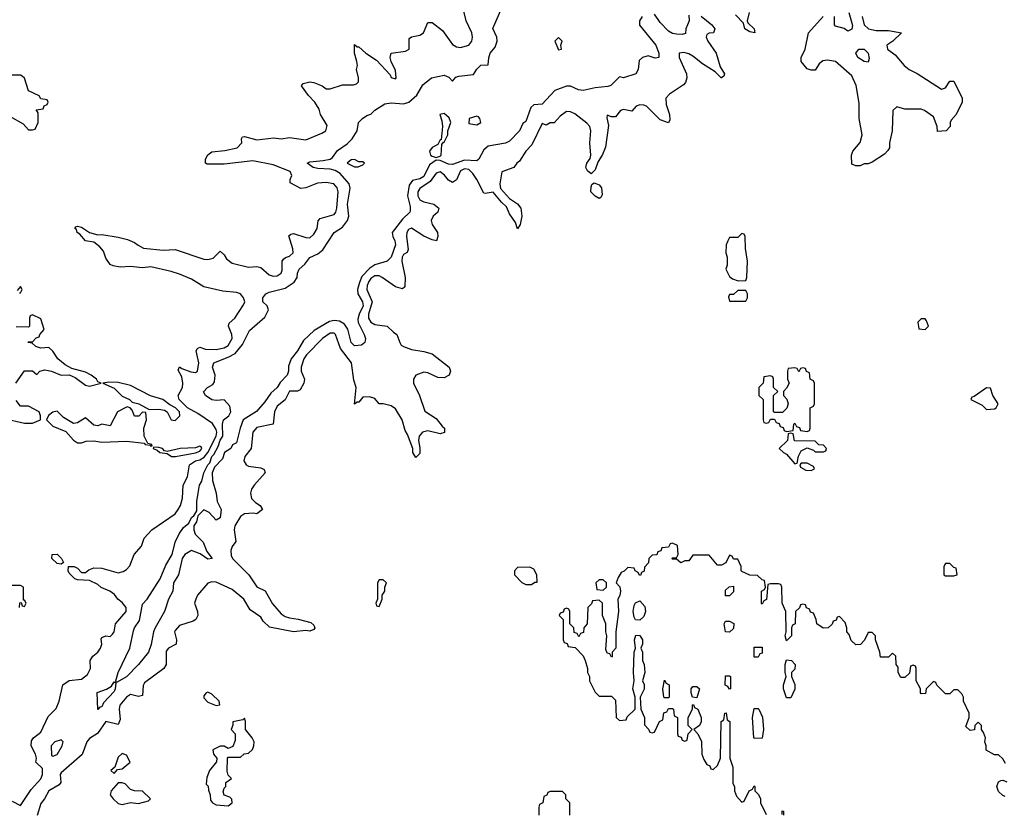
# Model space of a CAD drawing. Header units: inches. Extents: x 2601682 to 2755810, y 449311 to 584050.
# Tile 314 of 505: x 2672567 to 2677398, y 504279 to 508175. Entities that reach past the tile are written whole.
import ezdxf

# ---------------------------------------------------------------- set-up
doc = ezdxf.new("R2010")
doc.units = ezdxf.units.IN
doc.header["$MEASUREMENT"] = 0
doc.layers.add('C6570', color=7, linetype='Continuous')

msp = doc.modelspace()

# ---------------------------------------------------------------- linework, layer by layer
at = {"layer": 'C6570', "color": 2}
for points, elevation in [([(2672530, 504338.8), (2672570, 504318), (2672623.7, 504396.3), (2672670, 504448.4), (2672679.1, 504470), (2672678.3, 504498.3), (2672646.6, 504530), (2672649.4, 504550), (2672643.7, 504570), (2672622.7, 504610), (2672624.8, 504635.2), (2672634, 504650), (2672670, 504677.3), (2672705.9, 504754.1), (2672746.2, 504793.8), (2672760.9, 504830), (2672779, 504910), (2672809.5, 504930.5), (2672870, 504938), (2672899.8, 504960.3), (2672913.6, 504990), (2672913.2, 505030), (2672925.2, 505050), (2672949.3, 505070), (2672963.7, 505090), (2672969.4, 505110), (2672966.6, 505133.4), (2672970, 505142), (2672989.4, 505150.6), (2673010, 505147.3), (2673022, 505158), (2673029.5, 505170.5), (2673037, 505210), (2673089.2, 505270), (2673089, 505290), (2673070, 505314), (2673048.7, 505330), (2673032.5, 505352.5), (2673008.7, 505370), (2672967.2, 505387.2), (2672950, 505402), (2672910, 505422), (2672850, 505425.2), (2672838, 505430), (2672810, 505458), (2672804, 505470), (2672806, 505490), (2672834, 505490), (2672850, 505482), (2672870, 505462), (2672890, 505462), (2672905.6, 505474.4), (2672930, 505484), (2672970, 505483), (2673050, 505459.1), (2673074.2, 505465.8), (2673090, 505476), (2673106.3, 505493.7), (2673129, 505550), (2673164, 505590), (2673178, 505630), (2673215.3, 505670), (2673329.2, 505750), (2673344.5, 505770), (2673355.6, 505790), (2673366, 505826), (2673369.4, 505890), (2673390, 505931.3), (2673400.5, 505990), (2673429.5, 506010), (2673450, 506014.7), (2673471.9, 506028), (2673490.3, 506049.6), (2673530.5, 506130), (2673533.4, 506150), (2673530, 506163.7), (2673512.4, 506192.4), (2673441.4, 506241.4), (2673389.3, 506269.3), (2673349.6, 506310), (2673343.7, 506330), (2673366, 506370), (2673366.6, 506390), (2673361.5, 506421.5), (2673344.7, 506455.3), (2673350, 506471), (2673362, 506462), (2673406.2, 506446.2), (2673430, 506443.8), (2673439.3, 506450), (2673446, 506490), (2673433.2, 506550), (2673439, 506561), (2673450, 506566.8), (2673477.6, 506557.6), (2673530, 506556.5), (2673570, 506563.6), (2673590, 506574.9), (2673609.6, 506610), (2673607.6, 506630), (2673592, 506670), (2673594.8, 506685.2), (2673622.7, 506710), (2673665.1, 506774.9), (2673671.5, 506790), (2673665.1, 506810), (2673650, 506829.4), (2673630, 506835.4), (2673562.9, 506842.9), (2673470, 506863.5), (2673410, 506900.5), (2673350, 506926.6), (2673310, 506938.3), (2673210, 506961.7), (2673170, 506956.9), (2673110, 506964.2), (2673060.1, 506960.1), (2673026, 506966), (2673010, 506974), (2672990, 507004), (2672978, 507038), (2672960.1, 507060.1), (2672930, 507082.7), (2672889, 507090), (2672862, 507122), (2672849.4, 507130), (2672845.6, 507145.6), (2672838, 507150), (2672842, 507158), (2672850, 507162), (2672870, 507156), (2672910, 507130.7), (2672950, 507118.8), (2672970, 507120.7), (2673050, 507107.7), (2673095.3, 507095.3), (2673130, 507082), (2673147.4, 507067.4), (2673174.1, 507054.1), (2673270, 507044.2), (2673330, 507046.4), (2673470, 506999.5), (2673490, 506997), (2673516.2, 507003.8), (2673550, 507038), (2673570, 507021), (2673581.1, 507001.1), (2673610, 506980.3), (2673690, 506960.3), (2673730, 506963), (2673750, 506959.1), (2673790, 506922), (2673810, 506916.3), (2673830, 506917.3), (2673849, 506930), (2673855.1, 506944.9), (2673855.1, 506990), (2673860.5, 506999.5), (2673871.7, 507008.3), (2673890, 507014), (2673909.2, 507030), (2673907, 507050), (2673886.6, 507113.4), (2673897.2, 507122.8), (2673910, 507124.9), (2673970, 507105.5), (2673990, 507104.9), (2674010, 507122.8), (2674026.6, 507150), (2674031.9, 507188.1), (2674041.3, 507198.7), (2674110, 507219.1), (2674118.4, 507230), (2674123.6, 507250), (2674129.5, 507329.5), (2674124.5, 507350), (2674108.7, 507370), (2674070, 507376.3), (2674027.3, 507372.7), (2673970, 507349.4), (2673946.8, 507346.8), (2673894.6, 507374.6), (2673893.2, 507390), (2673902.7, 507410), (2673893.2, 507430), (2673810, 507463), (2673710, 507481.6), (2673570, 507465.1), (2673486.3, 507466.3), (2673478, 507470), (2673478, 507478), (2673479, 507490), (2673490, 507511.3), (2673510, 507526), (2673572.8, 507532.8), (2673634, 507546), (2673657.2, 507570), (2673655.3, 507590), (2673660.2, 507599.8), (2673670, 507601), (2673730, 507584.9), (2673814.4, 507594.4), (2673850, 507590.8), (2673890, 507596.3), (2673970, 507586), (2674050, 507617.3), (2674069, 507630), (2674075.5, 507655.5), (2674042, 507710), (2674036.5, 507736.5), (2674015.3, 507770), (2673983.2, 507803.2), (2673948.9, 507851.1), (2673958, 507862), (2673990, 507870.5), (2674010, 507867.3), (2674050.4, 507850.4), (2674070, 507836), (2674090, 507836), (2674150, 507854.8), (2674204.7, 507855.3), (2674219.3, 507860.7), (2674228.7, 507870), (2674229, 507890), (2674219, 507930), (2674224, 507950), (2674221.2, 507970), (2674209.2, 508010), (2674210, 508054), (2674222, 508042), (2674230, 508042), (2674264.7, 508010), (2674316.7, 507976.7), (2674384.5, 507904.5), (2674390, 507892), (2674410, 507884.7), (2674414, 507890), (2674410, 507926), (2674389.2, 507969.2), (2674384, 507990), (2674389.1, 508010.9), (2674459.3, 508020.7), (2674478, 508030), (2674478, 508082), (2674488.9, 508091.1), (2674530, 508098.8), (2674548.7, 508110), (2674570, 508162), (2674590, 508161), (2674641.3, 508121.3), (2674690, 508054), (2674710, 508042), (2674730, 508038), (2674770, 508050.8), (2674786, 508070), (2674789.3, 508090), (2674786, 508110), (2674758, 508170), (2674733.2, 508270)], 6), ([(2675620.3, 508190), (2675608.4, 508170), (2675608.2, 508148.2), (2675687.7, 508050), (2675702.8, 508010), (2675702, 507990), (2675685.6, 507985.6), (2675650, 507997.2), (2675622, 507990), (2675606, 507974), (2675601, 507930), (2675590, 507908.7), (2675530, 507889), (2675510, 507895.3), (2675467.5, 507852.5), (2675453, 507847), (2675390, 507840.9), (2675332.3, 507827.7), (2675308.7, 507830), (2675270, 507849), (2675250, 507849), (2675192.2, 507827.8), (2675130, 507760.9), (2675090, 507757.2), (2675075.5, 507744.5), (2675050, 507675.3), (2675035.3, 507664.7), (2675018.8, 507630), (2674970, 507579.3), (2674950, 507569.6), (2674866.2, 507553.8), (2674843.4, 507536.6), (2674818.8, 507490), (2674810, 507482.7), (2674750, 507486.2), (2674690, 507463.6), (2674670, 507465.6), (2674630, 507483.7), (2674610, 507485.2), (2674577.5, 507462.5), (2674550, 507405.4), (2674530, 507394.3), (2674494.4, 507385.6), (2674477, 507363), (2674470.2, 507310), (2674482.5, 507257.5), (2674482.5, 507237.5), (2674480.7, 507230), (2674444.7, 507195.3), (2674394, 507130), (2674397.3, 507110), (2674408, 507090), (2674410.3, 507070), (2674390.2, 507009.8), (2674370, 506989.4), (2674310, 506971.8), (2674284.1, 506955.9), (2674246.1, 506913.9), (2674234.8, 506885.2), (2674224.9, 506850), (2674225.3, 506830), (2674248.2, 506790), (2674251.3, 506770), (2674231.7, 506730), (2674225.2, 506705.2), (2674228, 506688), (2674257.3, 506630), (2674262.8, 506610), (2674261, 506590), (2674243.5, 506576.5), (2674210, 506573.2), (2674193.2, 506590), (2674176.2, 506656.2), (2674159.7, 506679.7), (2674135.1, 506695.1), (2674110, 506698), (2674086.5, 506693.5), (2674011.5, 506648.5), (2673959.5, 506600.5), (2673930, 506549.6), (2673899.3, 506510), (2673886.2, 506473.8), (2673885.5, 506450), (2673879.1, 506430), (2673845.4, 506394.6), (2673830, 506369.5), (2673798.9, 506341.1), (2673770, 506299.3), (2673728.1, 506251.9), (2673663.8, 506210), (2673647.7, 506170), (2673630, 506098), (2673611.6, 506088.4), (2673602, 506070), (2673572, 506050), (2673561, 506019), (2673522.4, 505977.6), (2673510.5, 505950), (2673512.4, 505912.4), (2673531.1, 505851.1), (2673536, 505810), (2673556, 505770), (2673551, 505730), (2673530, 505718), (2673496.5, 505756.5), (2673470, 505768.7), (2673441, 505739), (2673434, 505710), (2673420.7, 505690), (2673420.4, 505670), (2673428.2, 505650), (2673467.7, 505610), (2673484.5, 505564.5), (2673510.6, 505529.4), (2673490, 505526.6), (2673452.7, 505552.7), (2673410, 505569.3), (2673377.3, 505550), (2673364, 505530), (2673345.5, 505450), (2673322, 505410), (2673318, 505370), (2673296.3, 505330), (2673278, 505270), (2673230.6, 505190), (2673223, 505170), (2673212.4, 505107.6), (2673198, 505070), (2673150.4, 505010), (2673091.1, 504948.9), (2673042, 504922), (2673038, 504930), (2673049.6, 504970), (2673107.8, 505090), (2673124.9, 505175.1), (2673129.6, 505190), (2673153.9, 505226.1), (2673170, 505306), (2673192, 505330), (2673256, 505430), (2673283.5, 505496.5), (2673315.1, 505550), (2673329.6, 505610), (2673348.7, 505651.3), (2673370, 505681.6), (2673396.2, 505703.8), (2673410, 505731), (2673421.2, 505738.8), (2673436.4, 505763.6), (2673436, 505810), (2673442, 505850), (2673449.7, 505890), (2673459.7, 505910), (2673469.7, 505950.3), (2673489.6, 505990), (2673500.1, 505999.9), (2673510, 506030.4), (2673519.1, 506040.9), (2673539.9, 506080.1), (2673550, 506110.4), (2673563.5, 506130), (2673562, 506190), (2673567, 506210), (2673592.3, 506230), (2673602, 506250), (2673597.2, 506277.2), (2673570, 506309), (2673530, 506305.2), (2673509.2, 506309.2), (2673478, 506330), (2673468.9, 506348.9), (2673488, 506370), (2673515.1, 506384.9), (2673522.7, 506397.3), (2673526, 506430), (2673513.2, 506470), (2673519, 506490), (2673590, 506517.6), (2673623.7, 506536.3), (2673659.8, 506580.3), (2673695.1, 506650), (2673770, 506714), (2673787, 506750), (2673781.2, 506770), (2673759, 506790), (2673759, 506810), (2673774, 506830), (2673790, 506838), (2673870, 506857), (2673913.9, 506886.1), (2673927.6, 506910), (2673929.7, 506930.3), (2673938, 506950), (2673965.9, 506974.1), (2673990, 507007.7), (2674030, 507026), (2674054.3, 507045.7), (2674110, 507130.8), (2674150, 507157.3), (2674175.1, 507190), (2674182, 507210), (2674175.6, 507270), (2674187.5, 507347.5), (2674183.7, 507370), (2674139.4, 507419.4), (2674114.8, 507434.8), (2674090, 507442), (2674030, 507444.5), (2674006, 507450), (2673978, 507470), (2673990, 507478), (2674056.5, 507483.5), (2674090, 507491), (2674101.2, 507498.8), (2674126.8, 507533.2), (2674173.6, 507566.4), (2674198, 507590), (2674222, 507630), (2674228.7, 507670), (2674248, 507690), (2674270, 507704.7), (2674290, 507711.3), (2674310, 507731.3), (2674358, 507762), (2674390, 507767.3), (2674450, 507762), (2674475.3, 507770), (2674515.1, 507804.9), (2674544.1, 507855.9), (2674588, 507890), (2674650, 507902), (2674672.7, 507892.7), (2674690, 507874), (2674707.3, 507892.7), (2674722, 507898), (2674794, 507906), (2674810, 507932), (2674830, 507951.3), (2674866, 507954), (2674868.4, 507988.4), (2674875.3, 508010), (2674899.3, 508040.7), (2674909, 508070), (2674908.7, 508090), (2674888.9, 508131.1), (2674948.7, 508271.3)], 2), ([(2676146.7, 508210), (2676136, 508170), (2676139.6, 508159.6), (2676171, 508130), (2676174, 508110), (2676150, 508115.3), (2676125.2, 508130), (2676118, 508158), (2676078.3, 508198.3)], 6), ([(2676634.6, 508210), (2676653.4, 508146.6), (2676650, 508128.7), (2676630, 508119), (2676611.8, 508131.8), (2676570, 508144), (2676565.2, 508150), (2676565.1, 508190)], 2), ([(2675910, 508192.7), (2675962.8, 508150), (2675977.3, 508130), (2675971.3, 508110), (2675950, 508109), (2675938, 508102), (2675934.8, 508090), (2675943.1, 508070), (2675983.7, 508010), (2676004, 507944), (2676024.7, 507910), (2676022, 507898), (2676010.9, 507889.1), (2676008, 507890), (2675979.3, 507919.3), (2675917.6, 507957.6), (2675870, 507996.3), (2675850, 508007), (2675825.2, 508014.8), (2675802, 508010), (2675802.8, 507990), (2675839.1, 507910), (2675840.7, 507890), (2675833.4, 507866.6), (2675824.5, 507855.5), (2675754.8, 507810), (2675737.3, 507790), (2675738.5, 507758.5), (2675754.8, 507710), (2675756, 507684), (2675751, 507669), (2675710, 507684), (2675642, 507750), (2675630, 507756), (2675610, 507757.2), (2675592, 507750), (2675570, 507726), (2675530, 507734), (2675514, 507730), (2675490, 507698), (2675470, 507698), (2675450, 507706), (2675447.3, 507692.7), (2675455.3, 507655.3), (2675441.1, 507550), (2675426.4, 507513.6), (2675403.8, 507476.2), (2675390, 507437.2), (2675370, 507419), (2675352.3, 507432.3), (2675344.5, 507450), (2675349.4, 507470), (2675366, 507494), (2675369.7, 507510.4), (2675364, 507570), (2675369.7, 507630), (2675364, 507650), (2675350, 507667.8), (2675290, 507712.3), (2675270, 507722.7), (2675250, 507724), (2675218.8, 507701.2), (2675190, 507668.7), (2675170, 507668), (2675150, 507658), (2675130, 507666), (2675079.9, 507560.1), (2675051, 507530), (2675019.8, 507480.2), (2675006, 507470), (2674990.9, 507449.1), (2674932, 507428), (2674922.8, 507370), (2674926.4, 507346.4), (2674970, 507298), (2675010, 507271.3), (2675026, 507250), (2675031.3, 507210), (2675022, 507170), (2675010, 507148), (2674999.3, 507179.3), (2674970, 507222), (2674956, 507256), (2674930, 507279), (2674890, 507329), (2674850, 507321.2), (2674843.7, 507323.7), (2674809.7, 507390), (2674790, 507420.7), (2674770, 507439.1), (2674750, 507442.2), (2674730, 507433.7), (2674710, 507389), (2674690, 507375.1), (2674670, 507386.6), (2674651.7, 507411.7), (2674630, 507427.8), (2674610, 507421.3), (2674580, 507380), (2674530, 507347), (2674519.5, 507330), (2674519.5, 507310), (2674530.7, 507290), (2674550, 507280.3), (2674598, 507270), (2674622.8, 507250), (2674618.8, 507230), (2674596.3, 507210), (2674586.4, 507190), (2674590.6, 507170), (2674616, 507130), (2674618, 507110), (2674612, 507090), (2674590, 507094), (2674550, 507112.3), (2674490, 507151.6), (2674474.9, 507145.1), (2674465.7, 507130), (2674464.6, 507110), (2674473.4, 507046.6), (2674467.9, 507032.1), (2674450, 507022.7), (2674443.7, 507010), (2674441.7, 506990), (2674458.4, 506910), (2674456.8, 506863.2), (2674445.4, 506854.6), (2674410, 506862.9), (2674346, 506910), (2674330, 506917.4), (2674310, 506916.9), (2674290, 506905.1), (2674280.3, 506890), (2674272, 506870), (2674270.4, 506850), (2674297, 506790), (2674278.5, 506730), (2674278, 506710), (2674290.3, 506690.3), (2674310, 506678.7), (2674370.6, 506670.6), (2674400.7, 506640.7), (2674418, 506630), (2674431.3, 506590), (2674438, 506578), (2674450.6, 506570.6), (2674490, 506556.3), (2674550, 506546.8), (2674590, 506534.8), (2674673.4, 506470), (2674680.4, 506450), (2674674.4, 506430), (2674650, 506417.6), (2674619.1, 506419.1), (2674570, 506442), (2674550, 506444.5), (2674511, 506430), (2674499.1, 506410), (2674499.1, 506390), (2674527.7, 506330), (2674554, 506254), (2674610, 506218), (2674639.1, 506179.1), (2674651, 506170), (2674651.3, 506148.7), (2674630, 506142.7), (2674570, 506157), (2674542.8, 506150), (2674526.8, 506130), (2674522.8, 506110), (2674530, 506074), (2674530, 506046), (2674510, 506026), (2674495.3, 506050), (2674495.3, 506070), (2674470, 506138), (2674458, 506158), (2674444, 506210), (2674410, 506264), (2674390, 506279), (2674350, 506288.7), (2674330, 506288.7), (2674310, 506315.3), (2674283.1, 506323.1), (2674250, 506322), (2674230, 506298), (2674222, 506298), (2674210, 506288), (2674217.2, 506370), (2674206, 506406), (2674195.6, 506490), (2674141, 506561), (2674116.2, 506630), (2674110, 506636.2), (2674090, 506636.9), (2674052.4, 506610), (2673974, 506530), (2673961.7, 506510), (2673947.4, 506470), (2673947.2, 506450), (2673963.8, 506410), (2673960.4, 506390), (2673942.5, 506357.5), (2673930, 506352), (2673890, 506352), (2673870, 506309), (2673830, 506278), (2673817.6, 506250), (2673810.5, 506189.5), (2673730, 506173.3), (2673710.6, 506150), (2673702, 506070), (2673672.2, 506030), (2673666, 506010), (2673678, 505990), (2673690, 505982.6), (2673750, 505974.9), (2673766.8, 505966.8), (2673771, 505950), (2673717.1, 505890), (2673703.8, 505870), (2673699.3, 505850), (2673704.9, 505824.9), (2673724.4, 505804.4), (2673746, 505790), (2673758, 505770), (2673730.5, 505749.5), (2673712.7, 505752.7), (2673670.5, 505749.5), (2673650, 505736), (2673622.6, 505690), (2673618.7, 505670), (2673627.3, 505612.7), (2673610, 505589), (2673602.4, 505570), (2673604.2, 505544.2), (2673610.8, 505530), (2673690.5, 505450), (2673730, 505390.7), (2673770.5, 505370.5), (2673807.3, 505307.3), (2673850, 505259.1), (2673870, 505244.9), (2673890, 505238), (2673932.5, 505232.5), (2673995.5, 505215.5), (2674010, 505202), (2674014.8, 505190), (2674010, 505182), (2673990, 505174), (2673970, 505177.2), (2673910, 505169.3), (2673792.7, 505192.7), (2673761.5, 505221.5), (2673750, 505242), (2673697.2, 505277.2), (2673666, 505330), (2673610, 505377.6), (2673530, 505414.5), (2673510, 505416), (2673490, 505409.3), (2673439.3, 505350), (2673430.5, 505330), (2673424.9, 505310), (2673438.8, 505270), (2673441, 505250), (2673431, 505230), (2673418, 505222), (2673350, 505200.7), (2673330, 505177.2), (2673327, 505170), (2673336.4, 505130), (2673334, 505110), (2673296.3, 505090), (2673285.7, 505074.3), (2673284.9, 505010), (2673274, 504990), (2673179.8, 504920.2), (2673173.2, 504906.8), (2673170, 504858), (2673150, 504853.2), (2673110, 504862.7), (2673090, 504849), (2673058.8, 504810), (2673054.8, 504790), (2673059.8, 504740.2), (2673050, 504715.3), (2672990, 504729), (2672949.2, 504670.8), (2672910, 504646.6), (2672895.6, 504630), (2672872.7, 504567.3), (2672770, 504478), (2672766, 504470), (2672768, 504430), (2672760.4, 504419.6), (2672710.3, 504390), (2672688.9, 504350), (2672670, 504326.6), (2672651.9, 504268.1)], 6), ([(2675850, 508198), (2675852, 508170), (2675835.5, 508130), (2675833, 508107), (2675817.5, 508102.5), (2675790, 508103.6), (2675770, 508107.8), (2675750, 508119.5), (2675710, 508160.7), (2675682, 508202)], 2), ([(2676700.5, 508190), (2676710.6, 508150), (2676731.3, 508130), (2676770, 508121.6), (2676830, 508122.8), (2676894, 508110), (2676850.6, 508069.4), (2676822, 508050), (2676824.7, 508030), (2676862, 508002), (2676906.8, 507950), (2676931.3, 507930), (2676970.5, 507910.5), (2677090, 507834.8), (2677110, 507841), (2677130, 507874), (2677150, 507874), (2677192, 507790), (2677192, 507770), (2677162, 507710), (2677138, 507682), (2677132, 507670), (2677132, 507650), (2677112, 507630), (2677070, 507626), (2677068.7, 507650), (2677050, 507698), (2677006, 507730), (2676990, 507735.3), (2676910, 507735.3), (2676870, 507748), (2676851.3, 507728.7), (2676847.7, 507630), (2676834.8, 507570), (2676834, 507546), (2676827.1, 507532.9), (2676810, 507515.3), (2676750, 507475.3), (2676730, 507468), (2676710, 507468), (2676690, 507458), (2676670, 507458), (2676650, 507466), (2676649, 507510), (2676655.3, 507530), (2676690, 507572), (2676701.2, 507610), (2676686, 507690), (2676685.6, 507765.6), (2676671.9, 507851.9), (2676650, 507899), (2676569.1, 507969.1), (2676530, 507976), (2676507.3, 507972.7), (2676490, 507958), (2676470, 507928), (2676450, 507928), (2676430, 507934), (2676401.2, 507970), (2676401.2, 507990), (2676420.9, 508030), (2676438, 508110), (2676509.3, 508190)], 6), ([(2672519.6, 507699.6), (2672583.6, 507663.6), (2672610, 507634), (2672630, 507634), (2672642, 507638), (2672658, 507670), (2672658, 507718), (2672647.3, 507732.7), (2672682, 507738), (2672687.3, 507752.7), (2672702, 507758), (2672706, 507770), (2672702, 507782), (2672670, 507786), (2672662, 507802), (2672610, 507826), (2672590, 507888), (2672578, 507898), (2672570, 507902), (2672523.1, 507903.1)], 10), ([(2672566, 506834), (2672570, 506834), (2672578, 506850), (2672570, 506866), (2672554, 506846)], 10), ([(2672547, 506390), (2672590, 506450.8), (2672630, 506451.3), (2672650, 506434), (2672666, 506450), (2672690, 506456.3), (2672722, 506450), (2672770, 506430.7), (2672810, 506431.3), (2672838.4, 506418.4), (2672890, 506380.5), (2672910, 506375.5), (2672966, 506390), (2672950, 506398), (2672944, 506410), (2672917.2, 506430), (2672890, 506444.5), (2672822.7, 506462.7), (2672790, 506481.2), (2672754, 506510), (2672730, 506548), (2672710, 506566), (2672670, 506562), (2672646, 506570), (2672627.3, 506587.3), (2672606, 506590), (2672610, 506594), (2672630, 506594), (2672647.3, 506612.7), (2672662, 506618), (2672666, 506630), (2672686, 506654), (2672670, 506706), (2672630, 506726), (2672618, 506722), (2672614, 506710), (2672614, 506670), (2672610, 506666), (2672550, 506668)], 10), ([(2672490, 506218), (2672590, 506194.8), (2672630, 506194.8), (2672668, 506210), (2672668.7, 506230), (2672662, 506250), (2672610, 506278), (2672570, 506278), (2672550, 506306)], 10), ([(2677403.1, 504523.1), (2677390, 504546), (2677370, 504566), (2677350, 504566), (2677309.1, 504589.1), (2677308.7, 504610), (2677302, 504630), (2677306, 504650), (2677296.4, 504676.4), (2677286, 504690), (2677286, 504710), (2677270, 504726), (2677254, 504710), (2677251.6, 504688.4), (2677230, 504686), (2677210, 504706), (2677226, 504750), (2677226, 504770), (2677198, 504830), (2677198, 504850), (2677190, 504866), (2677170, 504886), (2677150, 504886), (2677130, 504866), (2677110, 504866), (2677067.3, 504907.3), (2677062, 504922), (2677050, 504926), (2677014, 504890), (2677012, 504868), (2676990, 504866), (2676986, 504870), (2676986, 504890), (2676966, 504930), (2676966, 504990), (2676962, 505002), (2676950, 505006), (2676938, 505002), (2676932.7, 504967.3), (2676910, 504946), (2676890, 504946), (2676878, 504970), (2676876.4, 504996.4), (2676868, 505010), (2676866, 505050), (2676850, 505066), (2676830, 505046), (2676790, 505046), (2676788, 505070), (2676766, 505130), (2676766, 505150), (2676750, 505166), (2676730, 505166), (2676711.6, 505128.4), (2676692.7, 505107.3), (2676670, 505106), (2676647.3, 505127.3), (2676636.4, 505156.4), (2676626, 505170), (2676626, 505190), (2676616.4, 505216.4), (2676590, 505246), (2676578, 505242), (2676572.7, 505227.3), (2676558, 505222), (2676552.7, 505207.3), (2676534, 505190), (2676508.4, 505188.4), (2676478, 505210), (2676475.3, 505230), (2676462, 505262), (2676447.3, 505267.3), (2676442, 505282), (2676427.3, 505287.3), (2676422, 505302), (2676410, 505306), (2676398, 505302), (2676392.7, 505287.3), (2676374, 505270), (2676372, 505210), (2676358, 505202), (2676354, 505190), (2676354, 505150), (2676330, 505126), (2676322, 505150), (2676328, 505170), (2676326, 505270), (2676308, 505310), (2676306, 505390), (2676302, 505402), (2676290, 505406), (2676250, 505406), (2676238, 505402), (2676231.6, 505328.4), (2676218, 505322), (2676210, 505306), (2676206, 505310), (2676206, 505370), (2676222, 505378), (2676226, 505390), (2676222, 505422), (2676210, 505426), (2676187.3, 505447.3), (2676150, 505448), (2676110, 505466), (2676106, 505470), (2676106, 505490), (2676090, 505526), (2676070, 505526), (2676062, 505542), (2676050, 505546), (2676031.3, 505508.7), (2676010, 505498), (2675990, 505498), (2675950, 505546), (2675870, 505546), (2675850, 505518), (2675830, 505518), (2675810, 505508), (2675790, 505526), (2675770, 505526), (2675766, 505530), (2675770, 505534), (2675790, 505534), (2675798, 505550), (2675793.6, 505593.6), (2675770, 505606), (2675758, 505602), (2675750, 505586), (2675718, 505582), (2675712.7, 505567.3), (2675698, 505562), (2675692.7, 505547.3), (2675670, 505546), (2675654, 505530), (2675651.6, 505508.4), (2675632.7, 505487.3), (2675631.6, 505468.4), (2675618, 505462), (2675612.7, 505447.3), (2675606, 505450), (2675602, 505462), (2675586, 505470), (2675582, 505482), (2675550, 505486), (2675532.7, 505467.3), (2675518, 505462), (2675503.6, 505436.4), (2675494, 505410), (2675511.6, 505391.6), (2675514, 505370), (2675511.6, 505348.4), (2675502, 505330), (2675504.7, 505270), (2675491.3, 505170), (2675491.3, 505090), (2675474, 505070), (2675474, 505050), (2675470, 505046), (2675462, 505062), (2675450, 505066), (2675443.1, 505083.1), (2675448, 505150), (2675442, 505170), (2675442, 505210), (2675426, 505250), (2675426, 505310), (2675410, 505326), (2675378, 505322), (2675372.7, 505307.3), (2675354, 505290), (2675351.6, 505208.4), (2675334, 505190), (2675332.7, 505167.3), (2675318, 505162), (2675310, 505146), (2675302, 505162), (2675287.3, 505167.3), (2675286, 505190), (2675266, 505210), (2675266, 505270), (2675262, 505282), (2675250, 505286), (2675238, 505282), (2675232.7, 505267.3), (2675218, 505262), (2675214, 505250), (2675234, 505230), (2675234, 505130), (2675238, 505118), (2675252.7, 505112.7), (2675258, 505098), (2675292.7, 505092.7), (2675331.6, 505051.6), (2675342, 505030), (2675352, 504990), (2675352, 504970), (2675362, 504950), (2675362, 504930), (2675390, 504874), (2675410, 504854), (2675470, 504854), (2675490, 504834), (2675494, 504750), (2675510, 504734), (2675542, 504738), (2675547.3, 504752.7), (2675586, 504790), (2675586, 504850), (2675575.3, 504890), (2675582, 504930), (2675579, 504970), (2675582, 505070), (2675588.7, 505090), (2675584, 505130), (2675590, 505154), (2675610, 505152), (2675622, 505130), (2675622, 505110), (2675614, 505090), (2675622, 505070), (2675622, 505030), (2675631, 505010), (2675634.8, 504970), (2675622, 504930), (2675630.9, 504910.9), (2675631, 504889), (2675612, 504850), (2675614, 504790), (2675632, 504750), (2675632.7, 504712.7), (2675652.7, 504692.7), (2675658, 504678), (2675670, 504674), (2675682, 504678), (2675706, 504730), (2675722, 504738), (2675727.3, 504772.7), (2675742, 504778), (2675750, 504794), (2675770, 504794), (2675774, 504790), (2675778, 504758), (2675794, 504750), (2675794, 504670), (2675798, 504658), (2675812.7, 504652.7), (2675818, 504638), (2675830, 504634), (2675842, 504638), (2675846, 504670), (2675866, 504690), (2675846, 504710), (2675846, 504750), (2675868, 504790), (2675868.4, 504811.6), (2675872.7, 504812.7), (2675878, 504798), (2675894, 504790), (2675911.3, 504750), (2675911.3, 504728.7), (2675902, 504710), (2675874, 504690), (2675894, 504670), (2675911.6, 504631.6), (2675914, 504570), (2675923.6, 504543.6), (2675938, 504518), (2675952.7, 504512.7), (2675958, 504498), (2675970, 504494), (2675990, 504514), (2676006, 504550), (2676008, 504730), (2676022, 504738), (2676026, 504770), (2676032.7, 504772.7), (2676038, 504738), (2676052, 504730), (2676052, 504550), (2676065.4, 504505.4), (2676066, 504426), (2676074, 504410), (2676074, 504390), (2676083.6, 504363.6), (2676110, 504334), (2676122, 504338), (2676146, 504390), (2676162, 504398), (2676170, 504414), (2676174, 504410), (2676174, 504390), (2676191.6, 504371.6), (2676202, 504350), (2676202, 504330), (2676230, 504274)], 10), ([(2672566, 505290), (2672567.3, 505312.7), (2672574, 505314), (2672578, 505298), (2672590, 505294), (2672598, 505310), (2672590, 505326), (2672586, 505326), (2672586, 505390), (2672570, 505398), (2672530, 505398)], 10), ([(2677402, 504362), (2677390, 504366), (2677370, 504386), (2677362, 504410), (2677370, 504434), (2677380.4, 504439.6), (2677390, 504442), (2677410, 504434)], 10), ([(2675266, 504270), (2675266, 504330), (2675246, 504350), (2675246, 504370), (2675230, 504386), (2675170, 504386), (2675158, 504382), (2675152.7, 504367.3), (2675138, 504362), (2675134, 504330), (2675118, 504322), (2675114, 504310), (2675114, 504270)], 10), ([(2676307.3, 504272.7), (2676308.4, 504291.6), (2676314, 504290), (2676314, 504270)], 10)]:
    msp.add_lwpolyline(points, dxfattribs=dict(at, elevation=elevation))
for points, elevation in [([(2675210, 508088), (2675192, 508070), (2675210, 508027.7), (2675226, 508030), (2675222, 508050), (2675228, 508070)], 2), ([(2676730, 507966), (2676710, 507969), (2676679.3, 507990), (2676669.5, 508010), (2676684, 508030), (2676710, 508030.4), (2676730, 508010.8), (2676734.8, 507985.2)], 2), ([(2674650, 507714), (2674627.7, 507710), (2674638, 507678), (2674641, 507650), (2674634, 507586), (2674630, 507586), (2674618, 507562), (2674590, 507548), (2674578, 507530), (2674582, 507510), (2674590, 507504.7), (2674610, 507498), (2674630, 507504.7), (2674634, 507510), (2674638, 507562), (2674646, 507574), (2674650, 507574), (2674668, 507610), (2674668, 507630), (2674682, 507670), (2674673.6, 507693.6)], 2), ([(2674810, 507701.2), (2674772, 507690), (2674770, 507666), (2674810, 507658.8), (2674828.7, 507670), (2674824, 507690), (2674817.5, 507697.5)], 2), ([(2674210, 507488), (2674192.7, 507487.3), (2674174, 507470), (2674210, 507452), (2674227.3, 507452.7), (2674250, 507462), (2674258, 507470), (2674250, 507478), (2674230, 507478)], 2), ([(2675410, 507298), (2675390, 507308), (2675369, 507330), (2675370, 507354), (2675374.6, 507365.4), (2675385.2, 507374.8), (2675410, 507364.7), (2675421, 507350), (2675424.7, 507315.3), (2675418, 507302)], 6), ([(2676110, 507126), (2676090, 507106), (2676050, 507106), (2676042, 507090), (2676034, 507070), (2676032, 507030), (2676038, 507010), (2676038, 506970), (2676032, 506950), (2676050, 506914), (2676063.6, 506903.6), (2676092.7, 506892.7), (2676130, 506894), (2676135.3, 506910), (2676138, 506990), (2676128.4, 507051.6), (2676126, 507110), (2676122, 507122)], 10), ([(2676130, 506846), (2676090, 506846), (2676070, 506826), (2676050, 506826), (2676045.4, 506814.6), (2676050, 506794), (2676130, 506794), (2676138, 506810), (2676138, 506830)], 10), ([(2677010, 506706), (2676990, 506706), (2676974, 506690), (2676978, 506658), (2677010, 506654), (2677026, 506670), (2677016.4, 506696.4)], 10), ([(2676410, 506466), (2676398, 506462), (2676390, 506446), (2676382, 506462), (2676370, 506466), (2676338, 506462), (2676334, 506450), (2676334, 506410), (2676342, 506390), (2676330, 506366), (2676314, 506350), (2676314, 506330), (2676331.6, 506311.6), (2676338, 506290), (2676331.6, 506268.4), (2676310, 506246), (2676270, 506246), (2676266, 506250), (2676266, 506330), (2676286, 506350), (2676266, 506370), (2676266, 506410), (2676262, 506422), (2676250, 506426), (2676218, 506422), (2676214, 506390), (2676194, 506370), (2676194, 506330), (2676214, 506310), (2676214, 506210), (2676218, 506198), (2676230, 506194), (2676242, 506198), (2676250, 506214), (2676270, 506214), (2676278, 506198), (2676292.7, 506192.7), (2676298, 506178), (2676312.7, 506172.7), (2676318, 506158), (2676330, 506154), (2676362, 506158), (2676366, 506190), (2676370, 506194), (2676378, 506178), (2676392.7, 506172.7), (2676398, 506158), (2676430, 506154), (2676442, 506158), (2676446, 506170), (2676446, 506270), (2676462, 506278), (2676466, 506290), (2676466, 506390), (2676462, 506402), (2676446, 506410), (2676442, 506442), (2676427.3, 506447.3), (2676422, 506462)], 10), ([(2673004, 506396), (2672974, 506390), (2673030, 506366), (2673070, 506326.8), (2673104.7, 506310), (2673118, 506298), (2673151.3, 506290), (2673202, 506262), (2673250, 506263.1), (2673278, 506258), (2673290.4, 506250.4), (2673310, 506211.3), (2673330, 506207.3), (2673352.7, 506230), (2673351.3, 506250), (2673331.5, 506270), (2673303.8, 506283.8), (2673269.3, 506310), (2673208.2, 506328.2), (2673110, 506379.5), (2673050, 506394.5)], 10), ([(2677310, 506368), (2677250, 506326), (2677238, 506322), (2677234, 506310), (2677290, 506282), (2677310, 506262), (2677350, 506264.7), (2677358, 506270), (2677368, 506290), (2677342, 506330), (2677330, 506366)], 10), ([(2673094.6, 506274.6), (2673046.8, 506250), (2673010, 506182), (2672970, 506189.2), (2672950, 506181.2), (2672930, 506184), (2672890, 506221.2), (2672850, 506196), (2672830, 506192.7), (2672781.6, 506221.6), (2672750, 506254), (2672730, 506249), (2672707.3, 506232.7), (2672698, 506210), (2672730, 506178.8), (2672793.2, 506153.2), (2672830, 506111.3), (2672850, 506098), (2672870, 506098), (2672893.6, 506106.4), (2672930, 506106.8), (2672970, 506100.7), (2673090, 506105.5), (2673176.9, 506096.9), (2673182, 506090), (2673206.4, 506086.4), (2673210, 506082), (2673216.4, 506083.6), (2673215.3, 506090), (2673195.3, 506095.3), (2673178, 506130), (2673176, 506170), (2673188.7, 506210), (2673186, 506246), (2673170, 506248), (2673151, 506229), (2673130, 506228), (2673118, 506258), (2673109, 506269)], 10), ([(2676350, 506146), (2676338, 506142), (2676334, 506110), (2676294, 506070), (2676314, 506050), (2676330, 506042), (2676370, 505994), (2676382, 505998), (2676388.4, 506031.6), (2676402, 506058), (2676430, 506074), (2676462, 506062), (2676470, 506054), (2676510, 506054), (2676522, 506058), (2676526, 506070), (2676510, 506086), (2676487.3, 506087.3), (2676470, 506106), (2676368.4, 506108.4), (2676362, 506142)], 10), ([(2673450, 506080.9), (2673430, 506073.6), (2673354, 506070), (2673290, 506055.3), (2673278, 506058), (2673268, 506070), (2673250, 506075.1), (2673223.6, 506076.4), (2673222, 506070), (2673242, 506062), (2673254, 506050), (2673290, 506046), (2673311.3, 506031.3), (2673331, 506031), (2673430, 506049.1), (2673450, 506057.3), (2673460.9, 506070), (2673457.6, 506077.6)], 10), ([(2676430, 505998), (2676402, 505998), (2676394, 505990), (2676398, 505978), (2676423.6, 505963.6), (2676450, 505962), (2676466, 505970), (2676462, 505982)], 10), ([(2672770, 505502), (2672750, 505506), (2672724, 505530), (2672726, 505550), (2672750, 505550.8), (2672771.3, 505530), (2672782, 505510)], 6), ([(2677130, 505506), (2677110, 505506), (2677102, 505490), (2677102, 505450), (2677110, 505444.7), (2677150, 505444.7), (2677166, 505450), (2677162, 505482), (2677150, 505486)], 10), ([(2675070, 505488), (2675010, 505486), (2674994, 505470), (2674994, 505450), (2675030, 505412), (2675050, 505402), (2675070, 505402), (2675078, 505402), (2675094, 505414), (2675106, 505414), (2675104, 505450), (2675090, 505478)], 10), ([(2674350, 505426), (2674330, 505426), (2674322, 505410), (2674322, 505330), (2674314, 505310), (2674318, 505298), (2674330, 505294), (2674346, 505330), (2674346, 505350), (2674358, 505370), (2674358, 505390), (2674366, 505410)], 10), ([(2675430, 505426), (2675410, 505426), (2675394, 505410), (2675398, 505378), (2675430, 505374), (2675446, 505390), (2675446, 505410)], 10), ([(2676030, 505346), (2676030, 505374), (2676048.7, 505391.3), (2676070, 505394), (2676070, 505366), (2676050, 505346)], 10), ([(2675610, 505228), (2675588.9, 505228.9), (2675581.2, 505241.2), (2675577.2, 505270), (2675581.2, 505298.8), (2675588.4, 505311.6), (2675610, 505322), (2675634.4, 505294.4), (2675637.3, 505270), (2675630, 505246)], 10), ([(2676050, 505168), (2676029.2, 505169.2), (2676024, 505210), (2676030, 505222), (2676050, 505222), (2676070.8, 505210.8), (2676070, 505186)], 10), ([(2676170, 505046), (2676170, 505094), (2676210, 505094), (2676210, 505066), (2676198, 505062), (2676190, 505046)], 10), ([(2676330, 504846), (2676315.3, 504890), (2676315.3, 504910), (2676328, 504950), (2676322, 504970), (2676322, 505010), (2676330, 505032), (2676354, 505030), (2676371, 505010), (2676370, 504986), (2676354, 504970), (2676354, 504950), (2676370.9, 504910.9), (2676370.9, 504889.1), (2676350, 504846)], 10), ([(2672950, 504789.2), (2672947.5, 504872.5), (2672991.9, 504888.1), (2673016.6, 504903.4), (2673030, 504924.7), (2673038.8, 504918.8), (2673035.8, 504890), (2673030, 504877.2), (2672978.5, 504821.4), (2672970, 504801.2), (2672960.7, 504799.3)], 2), ([(2675730, 504846), (2675728, 504850), (2675722, 504890), (2675730, 504932), (2675738, 504918), (2675754, 504910), (2675754, 504850), (2675750, 504846)], 10), ([(2676050, 504888), (2676042, 504902), (2676028.9, 504908.9), (2676030, 504954), (2676050, 504954), (2676054, 504950), (2676054, 504890)], 10), ([(2673490, 504874.5), (2673481, 504870), (2673470, 504855.3), (2673470, 504846), (2673490, 504824), (2673530, 504808.2), (2673548, 504812), (2673545.2, 504830), (2673510, 504863.7)], 10), ([(2675890, 504846), (2675868.4, 504848.4), (2675862, 504870), (2675862, 504890), (2675870, 504902), (2675890, 504902), (2675902, 504890)], 10), ([(2676170, 504646), (2676168.9, 504648.9), (2676162, 504750), (2676170, 504794), (2676190, 504794), (2676194, 504790), (2676211.1, 504751.1), (2676216, 504690), (2676210, 504648)], 10), ([(2673670, 504746), (2673662, 504738), (2673612, 504728), (2673612, 504712), (2673604.7, 504690), (2673624.7, 504670), (2673623.6, 504636.4), (2673612.7, 504607.3), (2673590, 504598), (2673570, 504608), (2673550, 504608), (2673514, 504590), (2673518, 504570), (2673534, 504550), (2673532, 504532), (2673498, 504490), (2673485.4, 504454.6), (2673482, 504422), (2673491.6, 504411.6), (2673492.7, 504392.7), (2673502, 504370), (2673503.6, 504343.6), (2673512, 504330), (2673530, 504321), (2673590, 504316), (2673608.7, 504330), (2673608, 504348), (2673598, 504358), (2673570, 504368), (2673565.2, 504385.2), (2673570, 504402), (2673578, 504410), (2673578, 504430), (2673606, 504450), (2673590, 504466), (2673585.2, 504485.2), (2673586, 504550), (2673590, 504554), (2673650, 504554), (2673668.4, 504571.6), (2673690, 504574), (2673708.4, 504591.6), (2673715.3, 504610), (2673718, 504630), (2673708, 504650), (2673675.3, 504690), (2673675.3, 504730)], 10), ([(2672770, 504639.5), (2672738.8, 504630), (2672721.6, 504610), (2672723.4, 504563.4), (2672730, 504559.1), (2672750, 504567.2), (2672775.1, 504610), (2672779.5, 504630)], 6), ([(2673070, 504572), (2673050, 504555.3), (2673034, 504506), (2673014, 504490), (2673030, 504474), (2673046, 504494), (2673070, 504498), (2673109, 504530), (2673090, 504564)], 10), ([(2673070, 504429), (2673050, 504428.7), (2673014.8, 504390), (2673010.8, 504370), (2673024.9, 504350), (2673050, 504328), (2673070, 504322.8), (2673110, 504331.3), (2673150, 504327.3), (2673199, 504341), (2673208, 504350), (2673170, 504388), (2673130, 504388.7), (2673110, 504395.3), (2673084, 504424)], 10)]:
    msp.add_lwpolyline(points, close=True, dxfattribs=dict(at, elevation=elevation))

doc.saveas('drawing.dxf')
